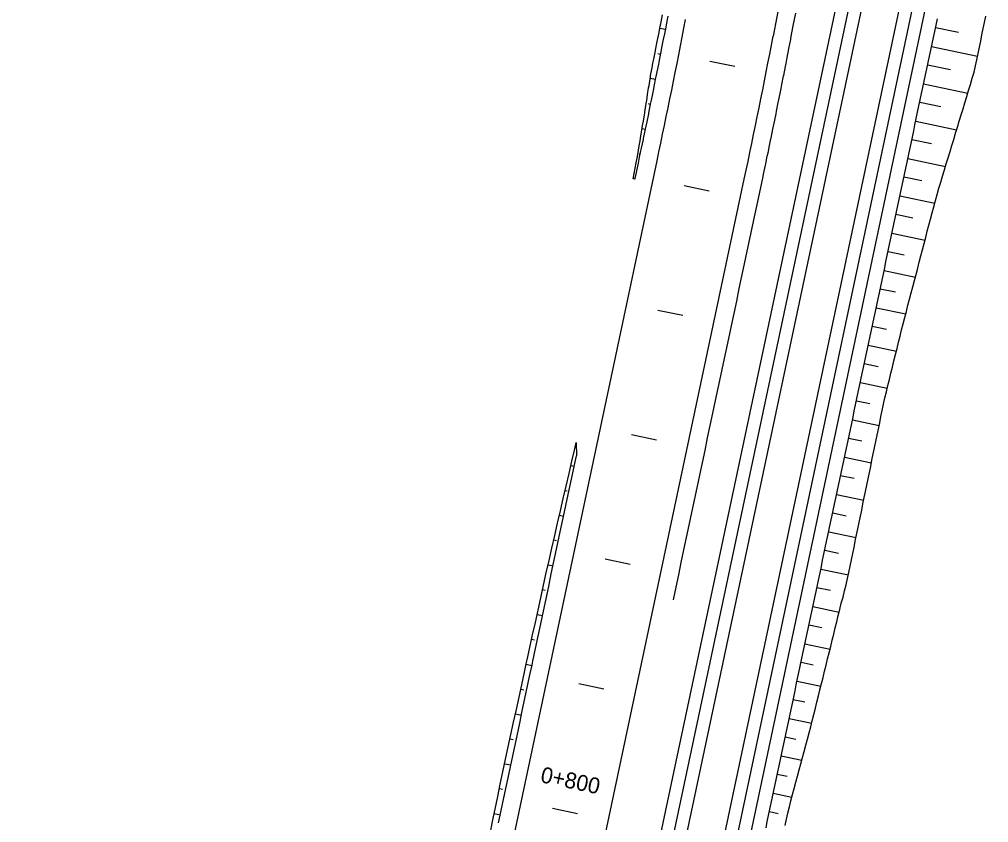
# Model space of a CAD drawing. Extents: x 6503541 to 6503743, y 5888004 to 5888145.
# Drawn here: x 6503704.961 to 6503706.788, y 5888133.876 to 5888135.392 of the extents above; entities that cross this region are included whole.
import ezdxf

# ---------------------------------------------------------------- set-up
doc = ezdxf.new("R2010")
doc.units = 0
doc.layers.add('12', color=7, linetype='Continuous')

msp = doc.modelspace()

# ---------------------------------------------------------------- linework, layer by layer
at = {"layer": '12'}
for p, q in [((6503706.6066, 5888136.5307), (6503706.3819, 5888135.36)), ((6503705.4026, 5888130.2295), (6503706.626, 5888136.008)), ((6503705.426, 5888130.2245), (6503706.6495, 5888136.003)), ((6503705.4495, 5888130.2195), (6503706.673, 5888135.998)), ((6503705.5176, 5888130.2051), (6503706.7411, 5888135.9836)), ((6503705.5411, 5888130.2001), (6503706.7646, 5888135.9786)), ((6503705.5646, 5888130.1952), (6503706.788, 5888135.9737)), ((6503706.7312, 5888135.3668), (6503706.688, 5888135.376)), ((6503706.6805, 5888135.3407), (6503706.7672, 5888135.3224)), ((6503706.7162, 5888135.2964), (6503706.6731, 5888135.3055)), ((6503706.6656, 5888135.2703), (6503706.7488, 5888135.2527)), ((6503706.6982, 5888135.2266), (6503706.6581, 5888135.2351)), ((6503706.6507, 5888135.1999), (6503706.7278, 5888135.1835)), ((6503706.6803, 5888135.1568), (6503706.6432, 5888135.1646)), ((6503706.6358, 5888135.1294), (6503706.7069, 5888135.1144)), ((6503704.961, 5888129.4474), (6503706.1631, 5888135.1249)), ((6503705.1253, 5888129.4126), (6503706.3274, 5888135.0901)), ((6503706.6624, 5888135.087), (6503706.6283, 5888135.0942)), ((6503706.6209, 5888135.059), (6503706.6864, 5888135.0451)), ((6503706.6454, 5888135.017), (6503706.6134, 5888135.0238)), ((6503706.6059, 5888134.9885), (6503706.6682, 5888134.9754)), ((6503706.6288, 5888134.9469), (6503706.5985, 5888134.9533)), ((6503706.591, 5888134.9181), (6503706.65, 5888134.9056)), ((6503706.6122, 5888134.8768), (6503706.5836, 5888134.8829)), ((6503706.5761, 5888134.8477), (6503706.6317, 5888134.8359)), ((6503706.5957, 5888134.8067), (6503706.5687, 5888134.8124)), ((6503706.5612, 5888134.7772), (6503706.6142, 5888134.766)), ((6503706.5797, 5888134.7365), (6503706.5537, 5888134.742)), ((6503706.5463, 5888134.7068), (6503706.597, 5888134.6961)), ((6503706.5639, 5888134.6663), (6503706.5388, 5888134.6716)), ((6503706.5314, 5888134.6364), (6503706.5817, 5888134.6257)), ((6503706.5492, 5888134.5958), (6503706.5239, 5888134.6011)), ((6503706.5165, 5888134.5659), (6503706.5671, 5888134.5552)), ((6503706.5345, 5888134.5253), (6503706.509, 5888134.5307)), ((6503706.5016, 5888134.4955), (6503706.5526, 5888134.4847)), ((6503706.5197, 5888134.4548), (6503706.4941, 5888134.4603)), ((6503706.4866, 5888134.425), (6503706.5381, 5888134.4141)), ((6503706.505, 5888134.3843), (6503706.4792, 5888134.3898)), ((6503706.4717, 5888134.3546), (6503706.5236, 5888134.3436)), ((6503706.4898, 5888134.314), (6503706.4643, 5888134.3194)), ((6503706.4568, 5888134.2842), (6503706.5063, 5888134.2737)), ((6503706.4735, 5888134.2438), (6503706.4494, 5888134.2489)), ((6503706.4419, 5888134.2137), (6503706.4891, 5888134.2037)), ((6503706.4574, 5888134.1736), (6503706.4344, 5888134.1785)), ((6503706.427, 5888134.1433), (6503706.4718, 5888134.1338)), ((6503706.4413, 5888134.1034), (6503706.4195, 5888134.1081)), ((6503706.4121, 5888134.0728), (6503706.4545, 5888134.0639)), ((6503706.4249, 5888134.0333), (6503706.4046, 5888134.0376)), ((6503706.3972, 5888134.0024), (6503706.4359, 5888133.9942)), ((6503706.4081, 5888133.9633), (6503706.3897, 5888133.9672)), ((6503706.3822, 5888133.932), (6503706.4173, 5888133.9246)), ((6503706.3916, 5888133.8932), (6503706.3748, 5888133.8967))]:
    msp.add_line(p, q, dxfattribs=at)
for points in [[(6503706.1179, 5888135.091), (6503706.1237, 5888135.1213), (6503706.1259, 5888135.1328), (6503706.1281, 5888135.1448), (6503706.1289, 5888135.1495), (6503706.1317, 5888135.1663), (6503706.132, 5888135.1683), (6503706.1345, 5888135.183), (6503706.1359, 5888135.1918), (6503706.1372, 5888135.1998), (6503706.1397, 5888135.2153), (6503706.1399, 5888135.2165), (6503706.1426, 5888135.2333), (6503706.1435, 5888135.2388), (6503706.1453, 5888135.25), (6503706.1472, 5888135.2623), (6503706.1479, 5888135.2668), (6503706.1506, 5888135.2836), (6503706.1509, 5888135.2858), (6503706.1535, 5888135.3003), (6503706.1553, 5888135.3092), (6503706.1568, 5888135.3169), (6503706.1599, 5888135.3325), (6503706.1601, 5888135.3335), (6503706.1634, 5888135.3502), (6503706.1645, 5888135.3559), (6503706.1667, 5888135.3668), (6503706.1691, 5888135.3792), (6503706.1699, 5888135.3835), (6503706.1731, 5888135.4001)], [(6503706.1938, 5888134.2969), (6503706.1988, 5888134.3203), (6503706.2038, 5888134.3438), (6503706.2087, 5888134.3673), (6503706.2137, 5888134.3908), (6503706.2187, 5888134.4143), (6503706.2236, 5888134.4377), (6503706.2286, 5888134.4612), (6503706.2336, 5888134.4847), (6503706.2386, 5888134.5082), (6503706.2435, 5888134.5317), (6503706.2485, 5888134.5551), (6503706.2535, 5888134.5786), (6503706.2584, 5888134.6021), (6503706.2634, 5888134.6256), (6503706.2684, 5888134.6491), (6503706.2734, 5888134.6725), (6503706.2783, 5888134.696), (6503706.2833, 5888134.7195), (6503706.2883, 5888134.743), (6503706.2932, 5888134.7665), (6503706.2982, 5888134.7899), (6503706.3032, 5888134.8134), (6503706.3082, 5888134.8369), (6503706.3131, 5888134.8604), (6503706.3181, 5888134.8839), (6503706.3231, 5888134.9073), (6503706.328, 5888134.9308), (6503706.333, 5888134.9543), (6503706.338, 5888134.9778), (6503706.343, 5888135.0013), (6503706.3479, 5888135.0247), (6503706.3529, 5888135.0482), (6503706.3579, 5888135.0717), (6503706.3603, 5888135.0832), (6503706.3629, 5888135.0953), (6503706.3639, 5888135.1), (6503706.3674, 5888135.1169), (6503706.3678, 5888135.1189), (6503706.3709, 5888135.1338), (6503706.3728, 5888135.1426), (6503706.3744, 5888135.1507), (6503706.3777, 5888135.1663), (6503706.3779, 5888135.1676), (6503706.3814, 5888135.1845), (6503706.3825, 5888135.19), (6503706.3848, 5888135.2014), (6503706.3873, 5888135.2137), (6503706.3882, 5888135.2183), (6503706.3916, 5888135.2352), (6503706.3921, 5888135.2375), (6503706.395, 5888135.2521), (6503706.3968, 5888135.2612), (6503706.3984, 5888135.2691), (6503706.4015, 5888135.2849), (6503706.4017, 5888135.286), (6503706.4051, 5888135.3029), (6503706.4062, 5888135.3087), (6503706.4084, 5888135.3198), (6503706.4108, 5888135.3324), (6503706.4116, 5888135.3368), (6503706.4149, 5888135.3537), (6503706.4154, 5888135.3562), (6503706.4199, 5888135.3797), (6503706.4244, 5888135.4033)], [(6503706.1214, 5888135.0903), (6503706.1228, 5888135.0969), (6503706.1278, 5888135.1204), (6503706.1302, 5888135.1319), (6503706.1327, 5888135.1438), (6503706.1337, 5888135.1485), (6503706.1372, 5888135.1651), (6503706.1376, 5888135.1671), (6503706.1407, 5888135.1817), (6503706.1425, 5888135.1904), (6503706.1441, 5888135.1983), (6503706.1473, 5888135.2137), (6503706.1475, 5888135.215), (6503706.1509, 5888135.2316), (6503706.1521, 5888135.237), (6503706.1543, 5888135.2482), (6503706.1568, 5888135.2604), (6503706.1577, 5888135.2648), (6503706.161, 5888135.2815), (6503706.1615, 5888135.2837), (6503706.1644, 5888135.2981), (6503706.1661, 5888135.307), (6503706.1677, 5888135.3148), (6503706.1708, 5888135.3304), (6503706.171, 5888135.3314), (6503706.1742, 5888135.3481), (6503706.1753, 5888135.3537), (6503706.1775, 5888135.3647), (6503706.1799, 5888135.3771), (6503706.1807, 5888135.3814), (6503706.1839, 5888135.398)], [(6503706.3684, 5888133.8664), (6503706.3709, 5888133.8782), (6503706.3733, 5888133.8899), (6503706.3758, 5888133.9017), (6503706.3783, 5888133.9134), (6503706.3808, 5888133.9251), (6503706.3833, 5888133.9369), (6503706.3858, 5888133.9486), (6503706.3883, 5888133.9604), (6503706.3907, 5888133.9721), (6503706.3932, 5888133.9838), (6503706.3957, 5888133.9956), (6503706.3982, 5888134.0073), (6503706.4007, 5888134.0191), (6503706.4032, 5888134.0308), (6503706.4057, 5888134.0425), (6503706.4081, 5888134.0543), (6503706.4106, 5888134.066), (6503706.4131, 5888134.0778), (6503706.4156, 5888134.0895), (6503706.4181, 5888134.1012), (6503706.4206, 5888134.113), (6503706.4231, 5888134.1247), (6503706.4255, 5888134.1365), (6503706.428, 5888134.1482), (6503706.4305, 5888134.1599), (6503706.433, 5888134.1717), (6503706.4355, 5888134.1834), (6503706.438, 5888134.1952), (6503706.4405, 5888134.2069), (6503706.4429, 5888134.2186), (6503706.4454, 5888134.2304), (6503706.4479, 5888134.2421), (6503706.4504, 5888134.2539), (6503706.4529, 5888134.2656), (6503706.4554, 5888134.2773), (6503706.4579, 5888134.2891), (6503706.4603, 5888134.3008), (6503706.4628, 5888134.3126), (6503706.4653, 5888134.3243), (6503706.4678, 5888134.336), (6503706.4703, 5888134.3478), (6503706.4728, 5888134.3595), (6503706.4752, 5888134.3713), (6503706.4777, 5888134.383), (6503706.4802, 5888134.3947), (6503706.4827, 5888134.4065), (6503706.4852, 5888134.4182), (6503706.4877, 5888134.43), (6503706.4902, 5888134.4417), (6503706.4926, 5888134.4534), (6503706.4951, 5888134.4652), (6503706.4976, 5888134.4769), (6503706.5001, 5888134.4887), (6503706.5026, 5888134.5004), (6503706.5051, 5888134.5121), (6503706.5076, 5888134.5239), (6503706.51, 5888134.5356), (6503706.5125, 5888134.5474), (6503706.515, 5888134.5591), (6503706.5175, 5888134.5708), (6503706.52, 5888134.5826), (6503706.5225, 5888134.5943), (6503706.525, 5888134.6061), (6503706.5274, 5888134.6178), (6503706.5299, 5888134.6295), (6503706.5324, 5888134.6413), (6503706.5349, 5888134.653), (6503706.5374, 5888134.6647), (6503706.5399, 5888134.6765), (6503706.5424, 5888134.6882), (6503706.5448, 5888134.7), (6503706.5473, 5888134.7117), (6503706.5498, 5888134.7234), (6503706.5523, 5888134.7352), (6503706.5548, 5888134.7469), (6503706.5573, 5888134.7587), (6503706.5598, 5888134.7704), (6503706.5622, 5888134.7821), (6503706.5647, 5888134.7939), (6503706.5672, 5888134.8056), (6503706.5697, 5888134.8174), (6503706.5722, 5888134.8291), (6503706.5747, 5888134.8408), (6503706.5772, 5888134.8526), (6503706.5796, 5888134.8643), (6503706.5821, 5888134.8761), (6503706.5846, 5888134.8878), (6503706.5871, 5888134.8995), (6503706.5896, 5888134.9113), (6503706.5921, 5888134.923), (6503706.5946, 5888134.9348), (6503706.597, 5888134.9465), (6503706.5995, 5888134.9582), (6503706.602, 5888134.97), (6503706.6045, 5888134.9817), (6503706.607, 5888134.9935), (6503706.6095, 5888135.0052), (6503706.612, 5888135.0169), (6503706.6144, 5888135.0287), (6503706.6169, 5888135.0404), (6503706.6194, 5888135.0522), (6503706.6219, 5888135.0639), (6503706.6244, 5888135.0756), (6503706.6269, 5888135.0874), (6503706.6294, 5888135.0991), (6503706.6318, 5888135.1109), (6503706.6343, 5888135.1226), (6503706.6368, 5888135.1343), (6503706.6393, 5888135.1461), (6503706.6418, 5888135.1578), (6503706.6443, 5888135.1696), (6503706.6468, 5888135.1813), (6503706.6492, 5888135.193), (6503706.6517, 5888135.2048), (6503706.6542, 5888135.2165), (6503706.6567, 5888135.2283), (6503706.6592, 5888135.24), (6503706.6617, 5888135.2517), (6503706.6642, 5888135.2635), (6503706.6666, 5888135.2752), (6503706.6691, 5888135.287), (6503706.6716, 5888135.2987), (6503706.6741, 5888135.3104), (6503706.6766, 5888135.3222), (6503706.6791, 5888135.3339), (6503706.6816, 5888135.3457), (6503706.684, 5888135.3574), (6503706.6865, 5888135.3691), (6503706.689, 5888135.3809), (6503706.6915, 5888135.3926)], [(6503706.4047, 5888133.871), (6503706.4071, 5888133.8828), (6503706.4095, 5888133.8945), (6503706.4124, 5888133.9062), (6503706.4155, 5888133.9178), (6503706.4186, 5888133.9294), (6503706.4217, 5888133.941), (6503706.4248, 5888133.9526), (6503706.4279, 5888133.9642), (6503706.431, 5888133.9758), (6503706.4341, 5888133.9875), (6503706.4372, 5888133.9991), (6503706.4403, 5888134.0107), (6503706.4434, 5888134.0223), (6503706.4465, 5888134.0339), (6503706.4496, 5888134.0455), (6503706.4527, 5888134.0571), (6503706.4557, 5888134.0687), (6503706.4586, 5888134.0804), (6503706.4615, 5888134.0921), (6503706.4644, 5888134.1037), (6503706.4672, 5888134.1154), (6503706.4701, 5888134.127), (6503706.473, 5888134.1387), (6503706.4759, 5888134.1503), (6503706.4788, 5888134.162), (6503706.4816, 5888134.1736), (6503706.4845, 5888134.1853), (6503706.4874, 5888134.197), (6503706.4903, 5888134.2086), (6503706.4932, 5888134.2203), (6503706.496, 5888134.2319), (6503706.4989, 5888134.2436), (6503706.5018, 5888134.2552), (6503706.5047, 5888134.2669), (6503706.5076, 5888134.2786), (6503706.5104, 5888134.2902), (6503706.5136, 5888134.3018), (6503706.5165, 5888134.3135), (6503706.5194, 5888134.3251), (6503706.5222, 5888134.3368), (6503706.5246, 5888134.3485), (6503706.527, 5888134.3603), (6503706.5295, 5888134.372), (6503706.5319, 5888134.3838), (6503706.5343, 5888134.3956), (6503706.5367, 5888134.4073), (6503706.5391, 5888134.4191), (6503706.5416, 5888134.4308), (6503706.544, 5888134.4426), (6503706.5464, 5888134.4543), (6503706.5488, 5888134.4661), (6503706.5512, 5888134.4778), (6503706.5536, 5888134.4896), (6503706.5561, 5888134.5013), (6503706.5585, 5888134.5131), (6503706.5609, 5888134.5248), (6503706.5633, 5888134.5366), (6503706.5657, 5888134.5484), (6503706.5682, 5888134.5601), (6503706.5706, 5888134.5719), (6503706.573, 5888134.5836), (6503706.5754, 5888134.5954), (6503706.5778, 5888134.6071), (6503706.5803, 5888134.6189), (6503706.5827, 5888134.6306), (6503706.5851, 5888134.6424), (6503706.5875, 5888134.6541), (6503706.5899, 5888134.6659), (6503706.5924, 5888134.6776), (6503706.5953, 5888134.6893), (6503706.5982, 5888134.7009), (6503706.601, 5888134.7126), (6503706.6039, 5888134.7243), (6503706.6068, 5888134.7359), (6503706.6096, 5888134.7476), (6503706.6125, 5888134.7592), (6503706.6154, 5888134.7709), (6503706.6183, 5888134.7826), (6503706.6211, 5888134.7942), (6503706.624, 5888134.8059), (6503706.6269, 5888134.8175), (6503706.63, 5888134.8291), (6503706.633, 5888134.8408), (6503706.636, 5888134.8524), (6503706.6391, 5888134.864), (6503706.6421, 5888134.8756), (6503706.6452, 5888134.8873), (6503706.6482, 5888134.8989), (6503706.6512, 5888134.9105), (6503706.6543, 5888134.9221), (6503706.6573, 5888134.9337), (6503706.6603, 5888134.9454), (6503706.6634, 5888134.957), (6503706.6664, 5888134.9686), (6503706.6695, 5888134.9802), (6503706.6725, 5888134.9919), (6503706.6755, 5888135.0035), (6503706.6786, 5888135.0151), (6503706.6816, 5888135.0267), (6503706.6847, 5888135.0383), (6503706.6877, 5888135.05), (6503706.6909, 5888135.0616), (6503706.6944, 5888135.0731), (6503706.6979, 5888135.0846), (6503706.7014, 5888135.0961), (6503706.7048, 5888135.1077), (6503706.7083, 5888135.1192), (6503706.7118, 5888135.1307), (6503706.7153, 5888135.1422), (6503706.7188, 5888135.1538), (6503706.7223, 5888135.1653), (6503706.7258, 5888135.1768), (6503706.7293, 5888135.1884), (6503706.7328, 5888135.1999), (6503706.7363, 5888135.2114), (6503706.7398, 5888135.2229), (6503706.7433, 5888135.2345), (6503706.7468, 5888135.246), (6503706.7503, 5888135.2575), (6503706.7538, 5888135.269), (6503706.7573, 5888135.2806), (6503706.7608, 5888135.2921), (6503706.7633, 5888135.3038), (6503706.7658, 5888135.3156), (6503706.7682, 5888135.3273), (6503706.7706, 5888135.3391), (6503706.7731, 5888135.3508), (6503706.7755, 5888135.3626), (6503706.7779, 5888135.3743), (6503706.7804, 5888135.3861), (6503706.7828, 5888135.3978)], [(6503706.179, 5888135.3725), (6503706.1682, 5888135.3746)], [(6503706.1698, 5888135.3254), (6503706.1643, 5888135.3264)], [(6503706.3097, 5888135.303), (6503706.2626, 5888135.3123)], [(6503706.1604, 5888135.2783), (6503706.1501, 5888135.2804)], [(6503706.1509, 5888135.2312), (6503706.1467, 5888135.2321)], [(6503706.1412, 5888135.1842), (6503706.1349, 5888135.1855)], [(6503706.1313, 5888135.1373), (6503706.1291, 5888135.1377)], [(6503706.1214, 5888135.0903), (6503706.1179, 5888135.091)], [(6503706.2613, 5888135.0676), (6503706.2144, 5888135.0775)], [(6503706.2116, 5888134.8328), (6503706.1647, 5888134.8427)], [(6503706.1619, 5888134.598), (6503706.1149, 5888134.608)], [(6503705.8482, 5888133.8549), (6503705.853, 5888133.8784), (6503705.8578, 5888133.9019), (6503705.8627, 5888133.9254), (6503705.8675, 5888133.9489), (6503705.8725, 5888133.9724), (6503705.8776, 5888133.9958), (6503705.8826, 5888134.0193), (6503705.8877, 5888134.0428), (6503705.8927, 5888134.0662), (6503705.8978, 5888134.0897), (6503705.9029, 5888134.1131), (6503705.9079, 5888134.1366), (6503705.913, 5888134.1601), (6503705.9164, 5888134.1757), (6503705.9181, 5888134.1835), (6503705.9233, 5888134.207), (6503705.9284, 5888134.2304), (6503705.9336, 5888134.2538), (6503705.9388, 5888134.2773), (6503705.944, 5888134.3007), (6503705.9491, 5888134.3241), (6503705.9541, 5888134.3476), (6503705.9594, 5888134.371), (6503705.9648, 5888134.3944), (6503705.9702, 5888134.4178), (6503705.9756, 5888134.4412), (6503705.9809, 5888134.4646), (6503705.9863, 5888134.488), (6503705.9917, 5888134.5114), (6503705.9971, 5888134.5348), (6503706.0025, 5888134.5582), (6503706.0079, 5888134.5816), (6503706.0105, 5888134.5933)], [(6503706.0105, 5888134.5933), (6503706.0109, 5888134.5686)], [(6503705.8643, 5888133.876), (6503705.8693, 5888133.8995), (6503705.8742, 5888133.923), (6503705.8792, 5888133.9464), (6503705.8842, 5888133.9699), (6503705.8892, 5888133.9934), (6503705.8941, 5888134.0169), (6503705.8991, 5888134.0404), (6503705.9041, 5888134.0638), (6503705.909, 5888134.0873), (6503705.914, 5888134.1108), (6503705.919, 5888134.1343), (6503705.924, 5888134.1577), (6503705.9273, 5888134.1734), (6503705.9289, 5888134.1812), (6503705.9339, 5888134.2047), (6503705.9389, 5888134.2282), (6503705.9438, 5888134.2517), (6503705.9488, 5888134.2751), (6503705.9538, 5888134.2986), (6503705.9588, 5888134.3221), (6503705.9637, 5888134.3456), (6503705.9687, 5888134.3691), (6503705.9737, 5888134.3925), (6503705.9786, 5888134.416), (6503705.9836, 5888134.4395), (6503705.9886, 5888134.463), (6503705.9935, 5888134.4865), (6503705.9985, 5888134.5099), (6503706.0035, 5888134.5334), (6503706.0085, 5888134.5569), (6503706.0109, 5888134.5686)], [(6503706.0006, 5888134.55), (6503706.0067, 5888134.5487)], [(6503705.9898, 5888134.5032), (6503705.9933, 5888134.5024)], [(6503705.979, 5888134.4564), (6503705.9868, 5888134.4547)], [(6503705.9683, 5888134.4096), (6503705.9726, 5888134.4087)], [(6503705.9575, 5888134.3628), (6503705.9669, 5888134.3608)], [(6503706.1122, 5888134.3632), (6503706.0652, 5888134.3732)], [(6503705.9473, 5888134.3159), (6503705.9522, 5888134.3149)], [(6503705.937, 5888134.269), (6503705.9471, 5888134.2669)], [(6503705.9266, 5888134.2222), (6503705.9319, 5888134.2211)], [(6503705.9163, 5888134.1753), (6503705.9272, 5888134.173)], [(6503705.9062, 5888134.1284), (6503705.9117, 5888134.1272)], [(6503706.0625, 5888134.1284), (6503706.0155, 5888134.1384)], [(6503705.896, 5888134.0815), (6503705.9073, 5888134.0791)], [(6503705.8859, 5888134.0345), (6503705.8916, 5888134.0333)], [(6503705.8758, 5888133.9876), (6503705.8874, 5888133.9852)], [(6503705.8658, 5888133.9407), (6503705.8716, 5888133.9394)], [(6503705.9658, 5888133.9036), (6503706.0128, 5888133.8936)], [(6503705.8562, 5888133.8936), (6503705.8675, 5888133.8912)]]:
    msp.add_lwpolyline(points, dxfattribs=at)
for radius in [14.316, 14.484]:
    msp.add_arc((6503692.1576, 5888138.0903), radius, 348.04536, 349.13463, dxfattribs=at)

# ---------------------------------------------------------------- texts
msp.add_text('0+800', height=0.03, rotation=348.0454, dxfattribs=at).set_placement((6503705.9417, 5888133.953))

doc.saveas('drawing.dxf')
